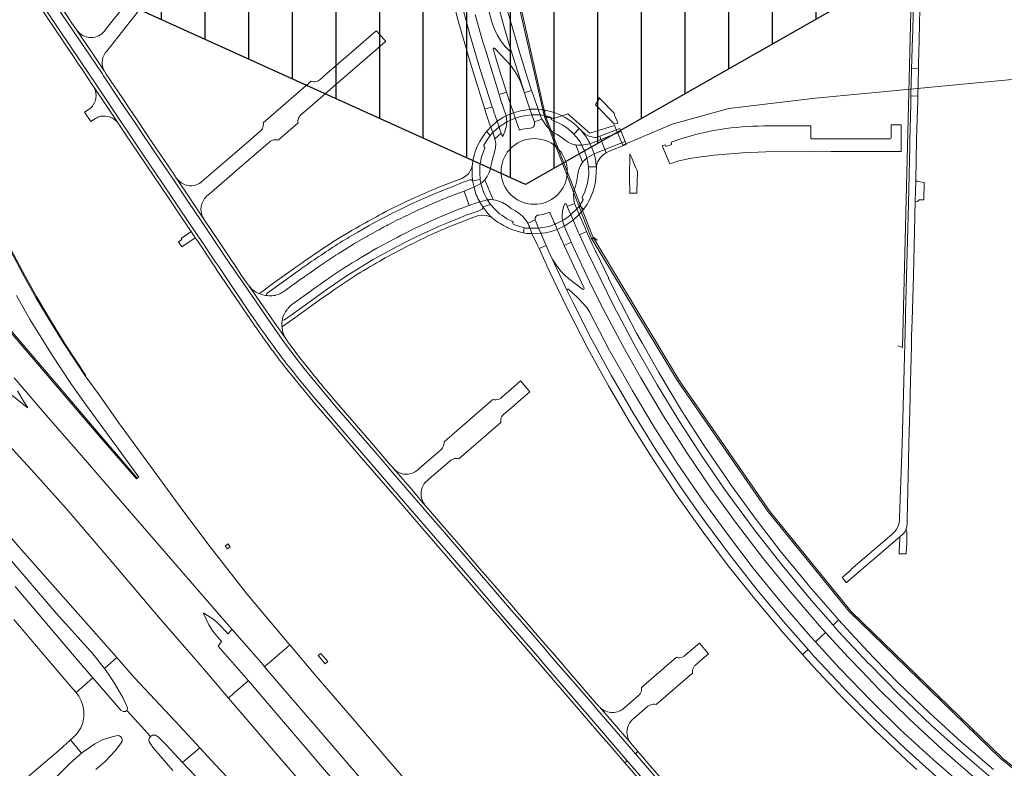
# Model space of a CAD drawing. Extents: x 148869 to 161638, y 453607 to 469810.
# Tile 753 of 1056: x 156332 to 156784, y 466857 to 467200. Entities that reach past the tile are written whole.
import ezdxf
from ezdxf.lldxf.tags import DXFTag

# ---------------------------------------------------------------- set-up
doc = ezdxf.new("R2010")
doc.units = 0
doc.layers.add('2022', color=10, linetype='CONTINUOUS')
doc.layers.add('2022 hatch', color=10, linetype='CONTINUOUS')
for name, color, linetype, lineweight in [('B-OI-RI-DRUKLEIDING-G-niet meenemen', 190, 'RI-PERS', 18), ('B-OI-RI-PERSLEIDING-G-niet meenemen', 190, 'RI-PERS', 18), ('B-RO-VH-VERHARDING_ASFALT-GV', 251, 'CONTINUOUS', 18), ('B-RO-VH-VERHARDING_GESLOTEN-GV', 251, 'CONTINUOUS', 18), ('B-RO-VH-VERHARDING_GRASBETONSTEEN-GV', 251, 'CONTINUOUS', 18), ('B-RO-VH-VERHARDING_STRAATBAKSTEEN-GV', 251, 'CONTINUOUS', 18)]:
    doc.layers.add(name, color=color, linetype=linetype, lineweight=lineweight)
tags = doc.linetypes.add('RI-PERS', pattern='A,7,-2,["P",Standard,S=1.8,R=0,X=-0.5,Y=-0.9],-2,7,-2,[102,NLCS.SHX,S=1,R=180,X=0,Y=0],-2', length=22).pattern_tags.tags
tags[6] = DXFTag(74, 10)

msp = doc.modelspace()

# ---------------------------------------------------------------- hatches: boundary and pattern name
at = {"layer": '2022 hatch'}
h = msp.add_hatch(dxfattribs=at)
h.set_pattern_fill('ANSI31', color=256, scale=19.992, angle=45)
h.set_pattern_definition([(90, (0, 0), (-19.992, 0), [])])
h.paths.add_polyline_path([(158379.84, 467996.89), (158366.84, 468022.67), (158189.84, 468166.16), (157828.17, 468458.42), (157739.22, 468518.82), (157641.11, 468619.81), (157530.39, 468683.16), (157482.59, 468721.96), (157387.79, 468799.09), (157358.04, 468834.15), (157275.29, 468902.27), (157210.79, 468954.43), (157194.02, 469053.71), (156902.95, 469077.05), (156826.8, 468954.1), (156792.27, 468881.17), (156787.74, 468869.52), (156766.12, 468853.14), (156708.66, 468812.18), (156684.68, 468714.31), (156691.12, 468637.35), (156646.96, 468557.82), (156546.37, 468484.25), (156540.57, 468402.6), (156240.02, 468051.1), (156133.15, 468060.94), (155534.46, 467899.58), (155877.43, 467514.28), (156068.55, 467349.02), (156564.13, 467124.76), (157053.01, 467402.65), (157255.96, 467459.7), (157295.2, 467601.79), (157494.95, 467833.47), (157733.53, 467653.62), (157958.73, 467372.41), (158076.05, 467263.89), (158097.91, 467222.3), (158172.49, 467148.19), (158328.77, 467127.74), (158565.83, 467340.97), (158654.01, 467555.95), (158521.87, 467664.49), (158523.64, 467683.01), (158588.43, 467828.66)])

# ---------------------------------------------------------------- linework, layer by layer
at = {"layer": '2022', "flags": 128}
msp.add_lwpolyline([(157494.95, 467833.47), (157295.2, 467601.79), (157255.96, 467459.7), (157053.01, 467402.65), (156564.13, 467124.76), (156068.55, 467349.02), (155877.43, 467514.28), (155534.46, 467899.58), (156133.15, 468060.94)], dxfattribs=at)
at = {"layer": 'B-OI-RI-DRUKLEIDING-G-niet meenemen'}
for q in [(156741.8, 467248.16), (156734.75, 467050.81)]:
    msp.add_line((156736.84, 467050.13), q, dxfattribs=at)
at = {"layer": 'B-OI-RI-PERSLEIDING-G-niet meenemen'}
for p, q in [((156548.6, 467261.2), (156572.9, 467155.7)), ((156549.6, 467261.2), (156573.3, 467156.01)), ((156903.8, 467184.01), (156697.01, 467164.2)), ((156697.01, 467164.2), (156657.3, 467159.5)), ((156577.1, 467154.9), (156572.9, 467155.7)), ((156572.9, 467155.7), (156594.32, 467100.26)), ((156577.1, 467154.9), (156573.3, 467156.01)), ((156573.3, 467156.01), (156594.98, 467100.73)), ((156583.6, 467157.1), (156577.1, 467154.9)), ((156593.7, 467148.3), (156583.6, 467157.1)), ((156657.3, 467159.5), (156631.4, 467152.4)), ((156605.01, 467151.7), (156593.7, 467148.3)), ((156608.8, 467142.8), (156605.01, 467151.7)), ((156631.4, 467152.4), (156608.8, 467142.8)), ((156597.01, 467099.3), (156594.32, 467100.26)), ((156594.32, 467100.26), (156633.8, 467034.9)), ((156594.98, 467100.73), (156597.01, 467099.3)), ((156594.98, 467100.73), (156634.8, 467034.9)), ((156633.8, 467034.9), (156675.3, 466974.8)), ((156634.8, 467034.9), (156676.3, 466974.8)), ((156675.3, 466974.8), (156712.4, 466929.3)), ((156676.3, 466974.8), (156713.4, 466929.3)), ((156712.4, 466929.3), (156781.7, 466862.1)), ((156713.4, 466929.3), (156782.7, 466862.1)), ((156867.9, 466791.7), (156781.7, 466862.1)), ((156782.7, 466862.1), (156868.9, 466791.7))]:
    msp.add_line(p, q, dxfattribs=at)
at = {"layer": 'B-RO-VH-VERHARDING_ASFALT-GV', "flags": 128}
for points in [[(156416.8, 467252.01), (156412.44, 467246.54), (156411.61, 467245.51), (156386.02, 467213.4), (156385.19, 467212.35), (156381.74, 467208.02), (156371.87, 467195.64)], [(156372.35, 467185.8), (156377.48, 467192.25), (156387.14, 467204.36), (156396.16, 467215.69), (156405.8, 467227.8), (156414.82, 467239.14), (156416.21, 467240.89), (156416.36, 467241.06)], [(156371.15, 467176.84), (156365.66, 467184.99), (156358.54, 467195.53), (156356.12, 467199.14), (156355.36, 467200.26), (156347.46, 467211.98), (156343.52, 467217.88), (156341.76, 467220.51), (156339.43, 467224.01)], [(156742.29, 467222.56), (156741.57, 467195.41), (156741.37, 467187.79), (156741.11, 467181.82), (156741.04, 467177.78), (156744.28, 467178.08), (156744.28, 467180.22), (156744.52, 467190.52), (156744.71, 467198.93), (156745.19, 467215.53)], [(156334.43, 467216.98), (156335.32, 467215.64), (156336.73, 467213.55), (156340.06, 467208.7), (156357.42, 467182.86), (156358.99, 467180.52), (156360.89, 467177.69), (156366.15, 467169.83), (156366.28, 467169.66), (156377.57, 467152.85), (156377.63, 467152.75)], [(156438.42, 467065.28), (156423.53, 467087.29), (156422.24, 467089.21), (156415.28, 467099.56), (156414.16, 467101.23), (156405.3, 467114.37), (156401.9, 467119.43), (156394.92, 467129.79), (156388.5, 467139.3), (156382.08, 467148.82), (156379.15, 467153.2), (156367.52, 467170.5), (156360.24, 467181.35), (156341.3, 467209.53), (156335.67, 467217.82)], [(156335.67, 467217.82), (156341.3, 467209.53), (156360.24, 467181.35), (156367.52, 467170.5), (156379.15, 467153.2), (156382.08, 467148.82), (156388.5, 467139.3), (156394.92, 467129.79), (156401.9, 467119.43), (156405.3, 467114.37), (156414.16, 467101.23), (156415.28, 467099.56), (156422.24, 467089.21), (156423.53, 467087.29), (156438.42, 467065.28)], [(156529.26, 467215.82), (156533.41, 467199.63), (156538.79, 467180.76), (156542.77, 467167.98), (156545.53, 467159.18), (156548.96, 467160.31), (156543.32, 467177.89), (156538.76, 467193.47), (156533.97, 467211.26)], [(156346.22, 467211.14), (156354.12, 467199.42), (156364.41, 467184.15), (156370.22, 467175.5), (156370.9, 467174.46), (156378.43, 467163.28), (156385.97, 467152.11), (156388.34, 467148.61), (156396.59, 467136.35), (156402.45, 467127.65), (156409.5, 467117.18), (156415.65, 467108.04), (156422.34, 467098.04), (156428.74, 467088.49), (156429.3, 467087.67), (156436.79, 467076.85), (156446.78, 467062.32), (156453.78, 467052.26), (156459.54, 467044.65), (156462.17, 467041.3), (156464.83, 467038), (156476.69, 467023.74), (156477.5, 467022.79), (156485.67, 467013.35), (156492.51, 467005.42), (156501.22, 466995.28), (156502.41, 466993.96), (156510, 466985.15), (156517.14, 466976.86), (156518.58, 466975.16), (156526.1, 466966.48), (156533.61, 466957.79), (156541.26, 466948.92), (156548.77, 466940.24), (156549.59, 466939.3), (156556.92, 466930.82), (156559.15, 466928.22), (156564.42, 466922.13), (156572.56, 466912.7), (156575.37, 466909.45), (156579.21, 466904.99), (156580.59, 466903.4), (156588.09, 466894.72), (156595.59, 466886.03), (156596.89, 466884.56), (156611.72, 466867.42), (156614.56, 466864.12), (156615.69, 466865.09), (156614.38, 466866.61), (156612.86, 466868.4)], [(156627.58, 466849.02), (156620.08, 466857.71), (156614.56, 466864.12), (156611.72, 466867.42), (156596.89, 466884.56), (156595.59, 466886.03), (156588.09, 466894.72), (156580.59, 466903.4), (156579.21, 466904.99), (156575.37, 466909.45), (156572.56, 466912.7), (156564.42, 466922.13), (156559.15, 466928.22), (156556.92, 466930.82), (156549.59, 466939.3), (156548.77, 466940.24), (156541.26, 466948.92), (156533.61, 466957.79), (156526.1, 466966.48), (156518.58, 466975.16), (156517.14, 466976.86), (156510, 466985.15), (156502.41, 466993.96), (156501.22, 466995.28), (156492.51, 467005.42), (156485.67, 467013.35), (156477.5, 467022.79), (156476.69, 467023.74), (156464.83, 467038), (156462.17, 467041.3), (156459.54, 467044.65), (156453.78, 467052.26), (156446.78, 467062.32), (156436.79, 467076.85), (156429.3, 467087.67), (156428.74, 467088.49), (156422.34, 467098.04), (156415.65, 467108.04), (156409.5, 467117.18), (156402.45, 467127.65), (156396.59, 467136.35), (156388.34, 467148.61), (156385.97, 467152.11), (156378.43, 467163.28), (156370.9, 467174.46), (156370.22, 467175.5), (156364.41, 467184.15), (156354.12, 467199.42), (156346.22, 467211.14)], [(156557.62, 467185.98), (156557.42, 467185.81), (156557.12, 467185.75), (156556.81, 467185.92), (156554.74, 467188.05), (156553.21, 467190.03), (156551.36, 467192.96), (156550.13, 467195.54), (156549.17, 467197.84), (156548.61, 467199.68), (156545.68, 467210.71)], [(156551.27, 467208.44), (156555.22, 467194.08), (156557.62, 467185.98), (156563.73, 467166.67), (156567.01, 467167.76), (156565.14, 467173.4), (156561.07, 467186.45), (156555.68, 467205.38)], [(156541.2, 467202.52), (156544.42, 467190.47), (156545.98, 467185.88), (156552.11, 467165.89), (156555.5, 467166.98), (156552.12, 467177.49), (156550.39, 467183.21), (156549.42, 467186.85), (156549.47, 467187.01), (156549.72, 467187.17), (156550, 467187.15), (156550.18, 467187.03), (156555.38, 467181.55), (156557.27, 467179.35), (156559.14, 467176.83), (156560.64, 467174.28), (156561.85, 467171.71), (156562.69, 467169.61), (156563.73, 467166.67), (156557.62, 467185.98)], [(156358.54, 467195.53), (156365.66, 467184.99), (156371.15, 467176.84)], [(156461.25, 467156.6), (156466.43, 467161.07), (156477.38, 467170.49), (156488.32, 467179.98), (156499.94, 467190.06), (156500.14, 467190.22), (156495.89, 467195.1), (156495.68, 467194.93), (156484.16, 467184.96), (156473.22, 467175.5), (156470.02, 467172.74)], [(156740.94, 467176.92), (156740.83, 467171.31), (156740.72, 467165.27), (156743.96, 467165.21), (156744.11, 467171.31), (156744.28, 467178.08), (156741.04, 467177.78), (156741.04, 467177.56)], [(156403.7, 467128.49), (156397.84, 467137.18), (156393.23, 467144.03), (156389.58, 467149.45), (156387.22, 467152.95), (156385.99, 467154.76), (156382.61, 467159.77), (156379.68, 467164.12), (156372.15, 467175.29), (156371.48, 467176.32)], [(156466.06, 467171.98), (156444.05, 467152.95)], [(156740.7, 467164.46), (156740.75, 467161.39), (156740.28, 467144.72), (156740.22, 467142.23), (156739.74, 467122.76), (156739.57, 467115.95), (156738.3, 467065.76), (156738.19, 467062.43), (156738.08, 467058.91), (156738.07, 467057.4), (156736.69, 467005.99), (156736.47, 466997.38), (156735.51, 466972.28)], [(156739.02, 466971.55), (156739.61, 466997.95), (156739.83, 467006.26), (156740.18, 467021.06), (156740.34, 467027.1), (156740.42, 467029.15), (156740.83, 467045.2), (156740.95, 467050.79), (156740.95, 467050.79), (156741.05, 467055.41), (156741.26, 467062.42), (156741.86, 467082.86), (156742.76, 467117.04), (156742.97, 467126.23), (156743.37, 467145.37), (156743.76, 467159.17), (156743.87, 467162.77), (156743.91, 467163.55), (156743.96, 467165.21), (156740.72, 467165.27), (156740.7, 467164.46)], [(156377.91, 467152.36), (156380.83, 467147.99), (156387.25, 467138.46), (156393.68, 467128.95), (156400.65, 467118.59), (156404.06, 467113.54), (156407.06, 467109.08), (156411.06, 467103.15), (156412.92, 467100.39), (156414.04, 467098.73), (156421, 467088.38), (156422.28, 467086.46)], [(156450.85, 467145.02), (156460, 467152.91)], [(156631.31, 467134.58), (156634, 467135.49), (156639.39, 467136.58), (156642.39, 467137.18), (156650.67, 467138.18), (156663.63, 467139.17), (156674.21, 467139.71), (156693.61, 467139.94), (156704.19, 467139.78), (156716.39, 467139.86), (156728.46, 467139.79), (156734.87, 467139.79), (156736.24, 467139.8), (156736.24, 467141.25), (156736.24, 467142.25), (156736.24, 467144.77), (156736.24, 467145.77), (156736.23, 467152.09), (156731.68, 467152.08), (156731.68, 467151.46), (156731.69, 467146.12)], [(156694.94, 467146.09), (156694.93, 467151.54), (156675.7, 467151.53)], [(156442.69, 467149.12), (156438.71, 467145.67), (156427.75, 467136.22), (156416, 467126.11)], [(156539.98, 467126.37), (156543.48, 467127.1), (156543.2, 467130.06), (156543.3, 467133.41), (156543.48, 467134.28), (156544.1, 467137.42), (156545.55, 467141.35), (156545.6, 467141.69), (156545.3, 467142.03), (156545.09, 467142.33), (156545.13, 467142.69), (156546.35, 467144.81), (156548.03, 467147.17), (156546.39, 467148.98), (156545.42, 467147.85), (156544.15, 467145.96), (156543.27, 467144.49), (156542.07, 467142.08), (156541.16, 467139.83), (156541.09, 467139.66), (156540.64, 467138.15), (156540.11, 467135.57), (156539.89, 467134.01)], [(156589.67, 467149.41), (156588.77, 467150.34), (156586.36, 467147.84), (156587.12, 467146.92), (156587.85, 467146.07), (156589.04, 467144.39), (156589.99, 467142.7), (156593.73, 467143.43)], [(156593.73, 467143.43), (156598.74, 467145.4), (156598.21, 467146.8), (156597.01, 467146.43), (156596.68, 467146.32), (156596.29, 467146.33), (156595.17, 467146.36), (156593.35, 467146.8), (156591.53, 467147.75), (156589.67, 467149.41)], [(156636.78, 467146.09), (156630.87, 467144.17), (156631.11, 467143.44)], [(156418.65, 467119.84), (156420.35, 467121.29), (156432.08, 467131.45), (156443.08, 467140.9), (156447.03, 467144.33)], [(156589.99, 467142.7), (156588.52, 467142.74), (156587.25, 467142.86), (156590.32, 467134.9), (156591.28, 467135.96), (156592.33, 467136.89)], [(156593.73, 467143.43), (156589.99, 467142.7)], [(156595.57, 467138.79), (156600.48, 467140.74), (156598.74, 467145.4), (156593.73, 467143.43)], [(156628.28, 467142.54), (156628.16, 467142.93), (156626.86, 467142.47), (156630.35, 467134.25), (156631.31, 467134.58)], [(156630.83, 467142.92), (156628.84, 467142.25)], [(156731.29, 467145.72), (156731.16, 467145.72), (156719.33, 467145.71), (156707.33, 467145.7), (156695.34, 467145.69)], [(156595.57, 467138.79), (156592.33, 467136.89), (156592.89, 467133.97), (156593.07, 467132.77), (156596.65, 467132.8)], [(156592.33, 467136.89), (156595.57, 467138.79)], [(156596.65, 467132.8), (156596.9, 467134.03), (156597.38, 467135.32), (156598.54, 467137.12), (156599.99, 467138.44), (156601.07, 467139.18), (156600.48, 467140.74), (156595.57, 467138.79)], [(156539.89, 467134.01), (156539.45, 467132.09), (156538.06, 467129.69), (156536.27, 467128.26), (156534.98, 467127.53), (156529.64, 467125.45), (156524.52, 467123.45)], [(156436.54, 467079.64), (156434.16, 467083.13), (156430.54, 467088.52), (156429.98, 467089.34), (156423.58, 467098.88), (156417.19, 467108.39), (156410.74, 467118.02), (156404.18, 467127.77)], [(156404.18, 467127.77), (156410.74, 467118.02), (156417.19, 467108.39), (156416.94, 467108.81)], [(156528.47, 467122.88), (156530.54, 467123.69), (156535.69, 467125.74), (156537.04, 467126.27), (156538.74, 467126.93), (156539.29, 467126.94), (156539.81, 467126.63), (156539.98, 467126.37)], [(156540.61, 467123.5), (156537.89, 467122.46), (156537.2, 467122.18), (156536.03, 467121.74), (156538.46, 467115.13), (156539.57, 467115.52), (156540.44, 467115.85), (156542.84, 467116.7), (156543.2, 467116.79)], [(156543.71, 467125.18), (156540.61, 467123.5)], [(156547.19, 467117.01), (156547.14, 467117.47), (156547.34, 467117.76), (156547.6, 467117.85), (156548.18, 467117.8), (156549.36, 467117.72), (156545.54, 467126.89), (156544.7, 467126.02), (156543.71, 467125.18)], [(156527.44, 467110.9), (156532.43, 467112.92), (156534.54, 467113.71), (156538.46, 467115.13), (156536.03, 467121.74), (156531.88, 467120.17), (156529.8, 467119.35), (156525.58, 467117.65)], [(156544.62, 467114.59), (156544.64, 467113.97), (156544.28, 467113.44), (156543.49, 467113.01), (156542.56, 467112.58), (156539.83, 467111.56), (156537.31, 467110.78), (156535.87, 467110.17), (156533.77, 467109.38), (156528.18, 467107.1)], [(156543.2, 467116.79), (156546.8, 467117.66)], [(156546.8, 467117.66), (156543.2, 467116.79), (156543.33, 467116.57), (156543.93, 467115.72), (156544.48, 467114.85), (156544.62, 467114.59), (156548.23, 467115.62), (156547.46, 467116.68), (156547.19, 467117.01)], [(156552.83, 467106.73), (156554.18, 467105.94), (156555.62, 467105.15), (156556.07, 467104.91), (156557.99, 467104.1), (156558.92, 467103.79), (156561.88, 467102.92), (156563.31, 467102.58), (156563.52, 467104.93), (156560.63, 467105.85), (156558.76, 467106.45), (156558.5, 467106.76), (156558.46, 467107.08), (156558.48, 467107.46), (156558.22, 467107.75), (156555.68, 467109.07), (156553.32, 467110.67), (156552.3, 467111.36), (156549.92, 467113.58), (156548.23, 467115.62), (156544.62, 467114.59)], [(156529, 467105.29), (156534.23, 467107.42), (156539.26, 467109.3), (156542.18, 467110.33), (156544.17, 467110.71), (156546.34, 467110.61), (156548.54, 467109.75)], [(156548.54, 467109.75), (156550.05, 467108.58), (156551.69, 467107.39), (156552.83, 467106.73)], [(156496.4, 467103.66), (156491.82, 467101.12), (156491.62, 467101.01), (156489.87, 467100), (156485.93, 467097.7), (156479.55, 467093.79), (156478.42, 467093.06), (156477.27, 467092.32), (156475.01, 467090.82), (156470.5, 467087.82), (156465.05, 467084.02)], [(156596.03, 467094.65), (156595.73, 467095.31), (156594.76, 467097.36), (156592.13, 467103.17), (156588.92, 467101.77), (156592.41, 467094.13), (156595.57, 467087.44), (156604.67, 467069.01), (156614.56, 467050.46), (156614.71, 467050.18), (156624.48, 467033.03), (156634.66, 467016.3), (156645.42, 466999.74), (156655.1, 466985.78), (156657.37, 466982.51), (156669.41, 466966.19), (156681.7, 466950.46), (156694.99, 466934.46), (156705.08, 466922.98), (156707.6, 466925.4), (156707.07, 466925.98), (156694.33, 466940.66), (156691.12, 466944.58), (156686.09, 466950.7), (156681.35, 466956.48), (156669.46, 466971.94), (156657.97, 466987.74), (156657.41, 466988.51), (156645.84, 467005.44), (156635.64, 467021.33), (156625.27, 467038.59), (156617.8, 467051.88), (156615.24, 467056.43), (156605.72, 467074.63), (156602.3, 467081.52)], [(156602.17, 467081.98), (156596.66, 467093.42)], [(156460.82, 467088.15), (156459, 467086.85), (156447.21, 467078.43), (156444.45, 467076.4), (156442.43, 467074.92), (156442.38, 467074.89), (156442.34, 467074.87), (156442.31, 467074.86), (156442.27, 467074.85), (156442.23, 467074.84), (156442.17, 467074.83), (156442.14, 467074.83), (156442.09, 467074.83), (156442.05, 467074.84), (156441.98, 467074.85)], [(156422.46, 467086.17), (156422.55, 467086.03), (156433.67, 467069.64), (156434.05, 467069.08), (156434.25, 467068.78), (156437.18, 467064.44)], [(156445.9, 467075.03), (156446.4, 467075.38), (156446.74, 467075.66), (156449.52, 467077.65), (156459.86, 467085.04)], [(156454.81, 467053.41), (156448.01, 467063.17), (156437.28, 467078.58)], [(156437.28, 467078.58), (156448.01, 467063.17), (156454.81, 467053.41)], [(156441.98, 467074.85), (156441.93, 467074.87)], [(156451.61, 467074.71), (156451.52, 467074.67)], [(156452.85, 467059.68), (156454.87, 467061.12), (156459.58, 467064.48), (156469.73, 467071.76), (156474.84, 467075.36)], [(156469.92, 467074.36), (156457.87, 467065.74), (156453.72, 467062.79)], [(156457.6, 467070.1), (156464.91, 467075.37), (156466.73, 467076.66)], [(156444.98, 467053.29), (156445.98, 467051.91)], [(156466, 467038.95), (156463.34, 467042.23), (156460.73, 467045.57), (156456.35, 467051.34), (156455.01, 467053.12)], [(156456.7, 467037.9), (156456.74, 467037.93), (156457.19, 467037.35), (156457.38, 467037.1)], [(156554.09, 467019.41), (156557.86, 467022.67), (156561.87, 467026.16), (156566.22, 467029.87), (156561.97, 467034.8), (156557.52, 467030.9), (156553.54, 467027.47), (156553.37, 467027.33)], [(156468.36, 467023.78), (156475.49, 467015.43), (156487.92, 467001), (156505.21, 466981.01), (156517.2, 466967.14), (156517.15, 466967.1), (156539.52, 466941.32), (156542.25, 466938.15), (156552.86, 466925.85), (156557.16, 466920.86), (156568.64, 466907.58), (156570.59, 466905.32), (156598.77, 466872.62), (156602.36, 466868.42), (156609.67, 466859.95), (156610.81, 466860.92), (156603.5, 466869.39), (156599.9, 466873.59), (156571.73, 466906.3), (156569.78, 466908.56), (156553.99, 466926.83), (156540.66, 466942.3), (156506.35, 466981.99), (156489.06, 467001.98), (156476.63, 467016.41), (156469.49, 467024.76)], [(156469.49, 467024.76), (156476.63, 467016.41), (156489.06, 467001.98), (156506.35, 466981.99), (156540.66, 466942.3), (156553.99, 466926.83), (156569.78, 466908.56), (156571.73, 466906.3), (156599.9, 466873.59), (156603.5, 466869.39), (156610.81, 466860.92), (156622.99, 466846.83), (156626.71, 466842.39), (156636.98, 466830.54), (156660.69, 466803.18), (156701.87, 466755.63), (156709.1, 466747.05), (156717.06, 466737.5)], [(156503.52, 466994.96), (156502.35, 466996.27), (156493.64, 467006.4), (156486.81, 467014.33), (156478.64, 467023.77), (156477.83, 467024.72)], [(156549.29, 467026.29), (156526.91, 467006.92)], [(156533.6, 466999.19), (156552.88, 467015.84)], [(156525.32, 467003.14), (156525.15, 467002.98), (156515.71, 466994.81), (156514.78, 466994.02)], [(156519.09, 466989.14), (156520.03, 466989.95), (156529.49, 466998.12), (156529.67, 466998.26)], [(156554.62, 466935.77), (156550.72, 466940.29), (156549.91, 466941.22), (156542.4, 466949.9), (156534.74, 466958.77), (156527.23, 466967.46), (156519.72, 466976.14), (156518.28, 466977.83), (156511.13, 466986.13), (156503.78, 466994.66)], [(156503.78, 466994.66), (156511.13, 466986.13), (156518.28, 466977.83)], [(156731.95, 466964.48), (156713.27, 466948.42), (156713.32, 466948.28), (156709.18, 466944.76), (156711.13, 466942.44), (156711.25, 466942.58), (156711.43, 466942.71), (156735.67, 466963.5), (156737.25, 466964.82)], [(156329.76, 466925.61), (156355.83, 466895.11), (156358.34, 466892.18), (156366.03, 466898.86), (156359.43, 466906.46), (156356.61, 466909.71), (156330.38, 466940.71)], [(156597.63, 466886.01), (156596.72, 466887.02), (156589.22, 466895.7), (156581.73, 466904.38), (156580.35, 466905.98), (156576.51, 466910.43), (156573.69, 466913.68), (156567.71, 466920.61), (156565.56, 466923.11), (156564.36, 466924.5), (156560.29, 466929.2), (156558.05, 466931.8), (156554.62, 466935.77)], [(156778.51, 466856.82), (156763.72, 466869.52), (156749.35, 466882.67), (156734.6, 466896.93), (156724.03, 466907.76), (156721, 466910.87), (156707.6, 466925.4), (156705.08, 466922.98), (156707.47, 466920.25), (156721.49, 466905.33), (156721.73, 466905.08), (156735.52, 466891.13), (156750.23, 466877.11), (156764.57, 466864.16), (156779.56, 466851.44)], [(156770.52, 466852.64), (156755.13, 466866.05), (156740.12, 466879.95), (156726.2, 466893.57), (156718.04, 466902.02), (156711.98, 466908.3), (156701.64, 466919.64), (156697.08, 466915.28), (156707.85, 466903.44), (156713.47, 466897.64), (156722.08, 466888.73), (156736.01, 466875.13), (156751.05, 466861.26), (156766.49, 466847.82)], [(156642.1, 466904.73), (156643.8, 466906.22), (156644.92, 466907.2), (156647.95, 466909.83), (156643.84, 466914.73), (156640.04, 466911.52), (156639.34, 466910.95), (156639.34, 466910.94), (156636.87, 466908.86)], [(156753.63, 466852.48), (156738.48, 466866.17), (156723.74, 466880.29), (156710.19, 466893.99), (156709.94, 466894.25), (156696.32, 466908.85), (156693.62, 466911.91), (156691.11, 466909.51), (156696.09, 466903.91), (156707.45, 466891.86), (156709.7, 466889.47), (156724.39, 466874.75), (156738.78, 466861.14), (156743.45, 466856.91)], [(156633.36, 466908.26), (156617.37, 466894.38)], [(156402.69, 466856.4), (156394, 466866.56), (156392.69, 466868.22), (156391.8, 466869.54), (156391.63, 466870.32), (156391.85, 466871.28), (156392.41, 466872.05), (156386.73, 466878.25), (156381.58, 466883.89), (156380.98, 466883.47), (156379.85, 466883.43), (156378.87, 466884.09), (156366.03, 466898.86), (156358.34, 466892.18), (156359.62, 466890.5), (156360.68, 466888.37), (156361.38, 466886.24), (156361.83, 466883.68), (156361.88, 466880.98), (156361.36, 466878.27), (156360.43, 466875.93), (156358.68, 466873.28), (156357.06, 466871.56), (156355.78, 466870.42), (156360.86, 466864.43), (156361.01, 466864.57), (156366.85, 466868.6), (156370.38, 466870.51), (156374.84, 466871.91), (156377.25, 466872.4), (156378.17, 466872.26), (156378.89, 466871.89), (156379.32, 466871.25), (156379.43, 466870.62), (156379.44, 466869.82), (156379.05, 466869.08), (156376.4, 466865.61), (156371.66, 466860.61), (156367.38, 466856.86)], [(156624.04, 466886.61), (156640.66, 466900.99)], [(156615.98, 466890.76), (156613.53, 466888.64), (156608.8, 466884.59)], [(156612.54, 466868.77), (156598.02, 466885.56)], [(156598.02, 466885.56), (156612.54, 466868.77)], [(156613.11, 466879.62), (156617.81, 466883.74), (156620.26, 466885.84)], [(156347.96, 466852.19), (156355.83, 466860.01), (156360.86, 466864.43), (156355.78, 466870.42), (156350.37, 466865.63), (156326.79, 466845.5)], [(156628.72, 466850), (156621.22, 466858.7), (156617.79, 466862.65), (156615.69, 466865.09), (156614.56, 466864.12), (156620.08, 466857.71), (156627.58, 466849.02)]]:
    msp.add_lwpolyline(points, dxfattribs=at)
at = {"layer": 'B-RO-VH-VERHARDING_ASFALT-GV'}
for points in [[(156358.99, 467194.95, -0.022277), (156358.54, 467195.53)], [(156366.13, 467192.09, -0.255175), (156358.99, 467194.95)], [(156371.87, 467195.64, -0.220317), (156366.13, 467192.09)], [(156371.15, 467176.84, -0.265272), (156371.51, 467184.7)], [(156371.51, 467184.7, -0.043476), (156372.35, 467185.8)], [(156371.48, 467176.32, -0.018843), (156371.15, 467176.84)], [(156741.04, 467177.56, -0.026303), (156740.94, 467176.92)], [(156468.47, 467171.93, -0.144876), (156466.06, 467171.98)], [(156470.02, 467172.74, -0.105575), (156468.47, 467171.93)], [(156460, 467152.91, -0.13864), (156460.17, 467155.12)], [(156460.17, 467155.12, -0.069159), (156460.77, 467156.11)], [(156460.77, 467156.11, -0.040171), (156461.25, 467156.6)], [(156377.63, 467152.75, -0.028432), (156377.91, 467152.36)], [(156444.05, 467152.95, -0.160457), (156443.7, 467150.42)], [(156675.7, 467151.53, 0.078111), (156636.78, 467146.09)], [(156443.7, 467150.42, -0.101311), (156442.69, 467149.12)], [(156589.67, 467149.41, -0.055282), (156592.55, 467145.53)], [(156592.55, 467145.53, 0.055282), (156589.67, 467149.41)], [(156695.34, 467145.69, -0.415004), (156694.94, 467146.09)], [(156731.69, 467146.12, -0.412498), (156731.29, 467145.72)], [(156447.03, 467144.33, -0.099342), (156448.43, 467145.07)], [(156448.43, 467145.07, -0.097799), (156449.97, 467145.21)], [(156449.97, 467145.21, -0.052444), (156450.85, 467145.02)], [(156568.17, 467115.7, -0.85088), (156563.19, 467144.93)], [(156563.19, 467144.93, -0.084625), (156568.17, 467145.73)], [(156568.17, 467145.73, -0.836237), (156573.65, 467116.68)], [(156592.33, 467136.89, 0.048899), (156589.99, 467142.7)], [(156589.99, 467142.7, -0.048899), (156592.33, 467136.89)], [(156592.55, 467145.53, -0.021594), (156593.73, 467143.43)], [(156593.73, 467143.43, 0.021594), (156592.55, 467145.53)], [(156593.73, 467143.43, -0.044945), (156595.57, 467138.79)], [(156595.57, 467138.79, 0.044945), (156593.73, 467143.43)], [(156628.84, 467142.25, -0.381735), (156628.28, 467142.54)], [(156631.11, 467143.44, -0.41109), (156630.83, 467142.92)], [(156595.57, 467138.79, -0.023567), (156596.2, 467136.25)], [(156596.2, 467136.25, 0.023567), (156595.57, 467138.79)], [(156539.89, 467134.01, 0.062043), (156539.98, 467126.37)], [(156539.98, 467126.37, -0.062043), (156539.89, 467134.01)], [(156596.2, 467136.25, -0.031345), (156596.65, 467132.8)], [(156596.65, 467132.8, 0.031345), (156596.2, 467136.25)], [(156404.18, 467127.77, -0.021631), (156403.7, 467128.49)], [(156405.61, 467126.23, -0.054014), (156404.18, 467127.77)], [(156413.4, 467124.64, -0.287829), (156405.61, 467126.23)], [(156416, 467126.11, -0.092979), (156413.4, 467124.64)], [(156543.2, 467116.79, -0.074435), (156540.61, 467123.5)], [(156540.61, 467123.5, 0.074435), (156543.2, 467116.79)], [(156546.8, 467117.66, -0.068482), (156543.71, 467125.18)], [(156543.71, 467125.18, 0.068482), (156546.8, 467117.66)], [(156417.2, 467118.28, -0.05929), (156418.65, 467119.84)], [(156484.7, 467101.4, -0.042242), (156528.47, 467122.88)], [(156524.52, 467123.45, 0.007977), (156513.26, 467118.62)], [(156415.48, 467113.34, -0.149179), (156417.2, 467118.28)], [(156513.26, 467118.62, 0.015211), (156498.45, 467111.36)], [(156525.58, 467117.65, 0.009998), (156515.76, 467113.38)], [(156544.62, 467114.59, 0.043239), (156548.54, 467109.75)], [(156548.54, 467109.75, -0.043239), (156544.62, 467114.59)], [(156547.19, 467117.01, -0.00587), (156546.8, 467117.66)], [(156546.8, 467117.66, 0.00587), (156547.19, 467117.01)], [(156573.65, 467116.68, -0.093385), (156568.17, 467115.7)], [(156416.36, 467109.79, -0.112173), (156415.48, 467113.34)], [(156498.45, 467111.36, 0.006001), (156488.37, 467105.85)], [(156515.76, 467113.38, 0.011967), (156501.89, 467106.61)], [(156518.31, 467106.9, -0.005927), (156527.44, 467110.9)], [(156416.94, 467108.81, -0.035326), (156416.36, 467109.79)], [(156528.18, 467107.1, 0.057735), (156469.92, 467074.36)], [(156488.37, 467105.85, 0.010235), (156474.26, 467097.32)], [(156501.89, 467106.61, 0.00667), (156496.4, 467103.66)], [(156505.33, 467100.51, -0.008473), (156518.31, 467106.9)], [(156467.32, 467090.29, -0.016924), (156484.7, 467101.4)], [(156507.52, 467095.16, -0.01365), (156521.44, 467101.98)], [(156521.44, 467101.98, -0.011337), (156529, 467105.29)], [(156474.26, 467097.32, 0.011147), (156460.82, 467088.15)], [(156496.11, 467095.55, -0.007692), (156505.33, 467100.51)], [(156481.16, 467086.52, -0.013221), (156496.11, 467095.55)], [(156497.43, 467089.68, -0.011227), (156507.52, 467095.16)], [(156596.66, 467093.42, -0.0254), (156596.03, 467094.65)], [(156459.86, 467085.04, -0.004343), (156467.32, 467090.29)], [(156485.86, 467082.74, -0.013335), (156497.43, 467089.68)], [(156422.28, 467086.46, -0.03246), (156422.46, 467086.17)], [(156465.05, 467084.02, 0.001368), (156462.88, 467082.52)], [(156466.73, 467076.66, -0.0114), (156481.16, 467086.52)], [(156437.28, 467078.58, -0.025903), (156436.54, 467079.64)], [(156438.02, 467077.71, -0.022288), (156437.28, 467078.58)], [(156462.88, 467082.52, 0.006442), (156453.76, 467075.95)], [(156474.84, 467075.36, -0.010161), (156485.86, 467082.74)], [(156602.3, 467081.52, -0.131084), (156602.17, 467081.98)], [(156441.93, 467074.87, -0.096572), (156438.02, 467077.71)], [(156445.94, 467073.86, -0.075393), (156441.98, 467074.85)], [(156441.98, 467074.85, 0.075393), (156445.94, 467073.86)], [(156445.52, 467074.43, -0.180648), (156445.9, 467075.03)], [(156445.94, 467073.86, -0.388222), (156445.52, 467074.43)], [(156451.52, 467074.67, -0.14232), (156445.94, 467073.86)], [(156453.76, 467075.95, -0.045625), (156451.61, 467074.71)], [(156455.87, 467068.57, -0.045116), (156457.6, 467070.1)], [(156442.5, 467059.33, -0.003884), (156438.42, 467065.28)], [(156438.42, 467065.28, 0.003884), (156442.5, 467059.33)], [(156452.88, 467063.28, -0.094184), (156454.99, 467067.49)], [(156454.99, 467067.49, -0.004591), (156455.87, 467068.57)], [(156437.18, 467064.44, 0.003758), (156441.27, 467058.47)], [(156452.88, 467063.28, 0.096906), (156452.66, 467059.29)], [(156452.66, 467059.29, -0.096906), (156452.88, 467063.28)], [(156453.01, 467062.83, -0.261284), (156452.88, 467063.28)], [(156453.72, 467062.79, -0.392847), (156453.01, 467062.83)], [(156441.27, 467058.47, 0.002135), (156444.98, 467053.29)], [(156449.77, 467049.24, -0.004151), (156442.5, 467059.33)], [(156442.5, 467059.33, 0.004151), (156449.77, 467049.24)], [(156452.66, 467059.29, -0.201421), (156452.85, 467059.68)], [(156453.99, 467054.84, -0.108897), (156452.66, 467059.29)], [(156445.98, 467051.91, 0.00164), (156448.56, 467048.36)], [(156454.81, 467053.41, -0.033356), (156453.99, 467054.84)], [(156455.01, 467053.12, -0.010203), (156454.81, 467053.41)], [(156448.56, 467048.36, 0.012797), (156456.7, 467037.9)], [(156457.86, 467038.85, -0.012816), (156449.77, 467049.24)], [(156449.77, 467049.24, 0.012816), (156457.86, 467038.85)], [(156469.49, 467024.76, -0.011114), (156457.86, 467038.85)], [(156457.86, 467038.85, 0.011114), (156469.49, 467024.76)], [(156471.22, 467032.55, -0.006112), (156466, 467038.95)], [(156457.38, 467037.1, 0.011153), (156468.36, 467023.78)], [(156477.83, 467024.72, -0.003596), (156471.22, 467032.55)], [(156552.02, 467026.48, -0.180724), (156549.29, 467026.29)], [(156553.37, 467027.33, -0.104002), (156552.02, 467026.48)], [(156552.88, 467015.84, -0.178232), (156553.4, 467018.59)], [(156553.4, 467018.59, -0.054215), (156554.09, 467019.41)], [(156526.91, 467006.92, -0.138576), (156526.39, 467004.47)], [(156526.39, 467004.47, -0.09403), (156525.32, 467003.14)], [(156529.67, 466998.26, -0.092119), (156531.05, 466999.06)], [(156531.05, 466999.06, -0.148184), (156533.6, 466999.19)], [(156503.78, 466994.66, -0.014314), (156503.52, 466994.96)], [(156504.7, 466993.8, -0.039147), (156503.78, 466994.66)], [(156512.36, 466992.61, -0.265617), (156504.7, 466993.8)], [(156514.78, 466994.02, -0.092778), (156512.36, 466992.61)], [(156517.3, 466986.9, -0.094173), (156519.09, 466989.14)], [(156517.52, 466978.93, -0.272941), (156517.3, 466986.9)], [(156518.28, 466977.83, -0.031135), (156517.52, 466978.93)], [(156735.51, 466972.28, -0.25262), (156731.95, 466964.48)], [(156738.56, 466967.07, 0.101192), (156739.02, 466971.55)], [(156737.25, 466964.82, 0.158042), (156738.56, 466967.07)], [(156636.2, 466908.42, -0.200646), (156633.36, 466908.26)], [(156636.87, 466908.86, -0.03984), (156636.2, 466908.42)], [(156640.66, 466900.99, -0.176618), (156641.27, 466903.79)], [(156641.27, 466903.79, -0.074849), (156642.1, 466904.73)], [(156617.37, 466894.38, -0.16532), (156616.86, 466891.81)], [(156616.86, 466891.81, -0.085434), (156615.98, 466890.76)], [(156598.02, 466885.56, -0.020294), (156597.63, 466886.01)], [(156598.97, 466884.68, -0.039953), (156598.02, 466885.56)], [(156600.95, 466883.55, -0.071084), (156598.97, 466884.68)], [(156608.8, 466884.59, -0.074802), (156607.08, 466883.57)], [(156620.26, 466885.84, -0.090969), (156621.56, 466886.56)], [(156621.56, 466886.56, -0.154718), (156624.04, 466886.61)], [(156607.08, 466883.57, -0.180913), (156600.95, 466883.55)], [(156610.67, 466874, -0.144903), (156611.84, 466878.1)], [(156611.84, 466878.1, -0.066284), (156613.11, 466879.62)], [(156611.58, 466870.24, -0.118286), (156610.67, 466874)], [(156612.54, 466868.77, -0.053106), (156611.58, 466870.24)], [(156612.86, 466868.4, -0.014757), (156612.54, 466868.77)]]:
    msp.add_lwpolyline(points, format="xyb", dxfattribs=at)
at = {"layer": 'B-RO-VH-VERHARDING_ASFALT-GV', "flags": 128}
for points in [[(156555.37, 467156.12), (156558.71, 467157.54), (156557.33, 467161.58), (156556.55, 467163.86), (156555.92, 467165.66), (156555.5, 467166.98), (156552.11, 467165.89), (156552.49, 467164.67), (156553.1, 467162.78), (156554.02, 467160.13)], [(156566.19, 467159.16), (156569.93, 467159.28), (156568.41, 467163.51), (156567.69, 467165.78), (156567.01, 467167.76), (156563.73, 467166.67), (156564.35, 467164.69), (156564.8, 467163.3)], [(156551.23, 467153.69), (156549.75, 467157.98), (156549.34, 467159.17), (156548.96, 467160.31), (156545.53, 467159.18), (156545.89, 467158.02), (156547.17, 467153.96), (156548.14, 467151.37), (156548.25, 467151.07)], [(156561.47, 467149.57), (156559.53, 467155.09), (156555.57, 467153.4), (156555.26, 467151.03), (156554.73, 467148.95), (156554.13, 467147.53), (156553.66, 467146.66), (156553.05, 467148.28), (156550.17, 467145.68), (156550.53, 467143.56), (156550.46, 467141.59), (156550, 467139.49), (156549.26, 467136.98), (156548.76, 467134.98), (156548.36, 467133.17), (156547.97, 467131.45), (156547.44, 467129.86), (156546.66, 467128.34), (156546.2, 467127.74), (156545.54, 467126.89), (156549.36, 467117.72), (156550.46, 467117.53), (156551.5, 467117.34), (156553.71, 467116.48), (156555.42, 467115.39), (156557.61, 467113.81), (156559.55, 467112.64), (156561.32, 467111.54), (156562.79, 467110.3), (156564.46, 467108.24), (156565.23, 467107.09), (156568.61, 467108.54), (156568.63, 467109.46), (156569.02, 467110.19), (156569.72, 467110.64), (156570.11, 467110.75), (156572.09, 467111.07), (156573.99, 467111.57), (156574.9, 467111.88), (156575.2, 467111.88), (156575.52, 467111.61), (156577.53, 467107), (156577.72, 467106.54), (156581.21, 467108.27), (156581.08, 467108.74), (156581.03, 467108.95), (156581, 467111.01), (156581.27, 467113.24), (156581.76, 467114.93), (156581.99, 467115.62), (156582.32, 467115.87), (156582.69, 467115.88), (156582.92, 467115.68), (156583.32, 467114.69), (156586.66, 467116.07), (156586.29, 467117.72), (156586.21, 467119.97), (156586.52, 467122.35), (156587.02, 467124.03), (156587.57, 467125.86), (156587.9, 467127.57), (156588.2, 467129.45), (156588.53, 467131.14), (156589.26, 467133.17), (156590.32, 467134.9), (156587.25, 467142.86), (156586.66, 467142.94), (156585.24, 467143.31), (156583.81, 467144.06), (156582.37, 467144.97), (156580.99, 467146.04), (156579.88, 467146.89), (156578.67, 467147.61), (156577.52, 467148.27), (156576.55, 467148.91), (156575.17, 467150.03), (156573.79, 467151.51), (156572.4, 467153.52), (156571.74, 467154.67), (156568.25, 467153.38), (156568.35, 467152.43), (156568.12, 467151.68), (156567.64, 467151.05), (156566.99, 467150.72), (156566.55, 467150.61), (156564.59, 467150.35), (156563, 467150.01)], [(156555.57, 467153.4), (156555.37, 467156.12), (156554.18, 467155.58), (156552.49, 467154.58), (156551.23, 467153.69), (156552.08, 467151.1), (156553.82, 467152.25)], [(156555.37, 467156.12), (156555.57, 467153.4), (156559.53, 467155.09), (156558.71, 467157.54)], [(156566.19, 467159.16), (156564.74, 467159), (156561.84, 467158.51), (156558.71, 467157.54), (156559.53, 467155.09), (156561.85, 467155.85), (156564.53, 467156.37), (156567.03, 467156.69)], [(156569.93, 467159.28), (156566.19, 467159.16), (156567.03, 467156.69), (156570.87, 467156.66)], [(156570.87, 467156.66), (156567.03, 467156.69), (156567.85, 467154.49), (156568.25, 467153.38), (156571.74, 467154.67), (156571.22, 467155.78)], [(156569.93, 467159.28), (156570.87, 467156.66), (156571.64, 467156.49), (156572.85, 467156.34), (156573.11, 467158.74), (156571.92, 467159), (156571.75, 467159.03)], [(156582.33, 467155.43), (156580.32, 467156.52), (156577.27, 467157.71), (156575.65, 467158.11), (156573.11, 467158.74), (156572.85, 467156.34), (156574.17, 467156.06), (156575.7, 467155.62), (156575.98, 467155.36), (156575.98, 467154.92), (156576.01, 467154.58), (156576.27, 467154.34), (156581.01, 467152.12), (156582.93, 467150.86), (156585.03, 467149.18), (156586.36, 467147.84), (156588.77, 467150.34), (156587.49, 467151.62), (156585.38, 467153.38)], [(156549.23, 467148.58), (156548.25, 467151.07), (156548.01, 467150.86), (156547.18, 467149.94), (156546.39, 467148.98), (156548.03, 467147.17), (156548.76, 467148.03)], [(156549.23, 467148.58), (156552.08, 467151.1), (156551.23, 467153.69), (156548.25, 467151.07)], [(156552.08, 467151.1), (156549.23, 467148.58), (156549.35, 467148.31), (156549.74, 467147.12), (156550.17, 467145.68), (156553.05, 467148.28), (156552.66, 467149.47)], [(156607.99, 467149.03), (156607.44, 467150.42), (156598.21, 467146.8), (156598.74, 467145.4)], [(156609.78, 467144.45), (156607.99, 467149.03), (156598.74, 467145.4), (156600.48, 467140.74)], [(156610.33, 467143.05), (156609.78, 467144.45), (156600.48, 467140.74), (156601.07, 467139.18), (156602.55, 467139.95)], [(156592.39, 467115.57), (156593.23, 467117.13), (156594.13, 467119.07), (156595.2, 467121.74), (156595.34, 467122.27), (156595.81, 467123.69), (156596.3, 467126.12), (156596.62, 467130.16), (156596.65, 467132.8), (156593.07, 467132.77), (156593.13, 467129.43), (156592.53, 467125.3), (156591.34, 467121.31), (156590.14, 467118.78), (156590.11, 467118.46), (156590.35, 467118.11), (156590.58, 467117.82), (156590.52, 467117.42), (156590.06, 467116.63), (156588.9, 467115.03), (156590.9, 467113.48), (156591.7, 467114.63)], [(156540.61, 467123.5), (156543.71, 467125.18), (156543.69, 467125.54), (156543.65, 467125.92), (156543.48, 467127.1), (156539.98, 467126.37), (156540.21, 467125.28)], [(156584.89, 467110.94), (156587.64, 467113.56), (156587.07, 467114.94), (156586.66, 467116.07), (156583.32, 467114.69), (156583.8, 467113.58), (156584.54, 467111.77), (156584.77, 467111.21)], [(156587.64, 467113.56), (156588.78, 467111), (156590.07, 467112.48), (156590.9, 467113.48), (156588.9, 467115.03), (156588.12, 467114.11)], [(156581.92, 467105.72), (156582.69, 467106.2), (156584.23, 467107.15), (156586.01, 467108.39), (156584.89, 467110.94), (156584.78, 467110.84), (156584.56, 467110.6), (156582.95, 467109.37), (156581.79, 467108.56), (156581.21, 467108.27)], [(156587.64, 467113.56), (156584.89, 467110.94), (156586.01, 467108.39), (156588.78, 467111)], [(156586.01, 467108.39), (156587.74, 467104.4), (156588.39, 467102.97), (156588.92, 467101.77), (156592.13, 467103.17), (156591.64, 467104.37), (156590.59, 467106.83), (156588.78, 467111)], [(156566.29, 467104.76), (156570.14, 467104.81), (156570.05, 467105.03), (156569.05, 467107.44), (156568.61, 467108.54), (156565.23, 467107.09), (156565.77, 467106.03), (156566.01, 467105.59), (156565.98, 467105.24), (156565.91, 467105.1), (156565.84, 467104.97), (156565.33, 467104.81), (156564.74, 467104.73)], [(156571.19, 467102.41), (156571.75, 467102.43), (156573.38, 467102.68), (156575.92, 467103.25), (156578.7, 467104.17), (156577.72, 467106.54), (156577.53, 467107), (156577.54, 467106.66), (156577.45, 467106.41), (156575.46, 467105.72), (156573.23, 467105.22), (156571.18, 467104.9), (156570.46, 467104.82), (156570.14, 467104.81)], [(156578.7, 467104.17), (156581.92, 467105.72), (156581.21, 467108.27), (156577.72, 467106.54)], [(156583.6, 467101.88), (156581.92, 467105.72), (156578.7, 467104.17), (156580.41, 467100.27), (156580.42, 467100.24), (156580.67, 467099.69), (156581.13, 467098.72), (156581.97, 467096.85), (156585.1, 467098.34), (156584.27, 467100.22), (156584.01, 467100.84)], [(156566.29, 467104.76), (156564.74, 467104.73), (156564.13, 467104.81), (156563.52, 467104.93), (156563.31, 467102.58), (156564.53, 467102.36), (156565.91, 467102.24), (156566.77, 467102.24), (156567.13, 467102.26)], [(156570.14, 467104.81), (156566.29, 467104.76), (156567.13, 467102.26), (156571.19, 467102.41)], [(156567.13, 467102.26), (156567.24, 467101.92), (156568.49, 467099.56), (156569.75, 467096.9), (156570.38, 467095.37), (156573.61, 467096.78), (156573, 467098.26), (156572.98, 467098.39), (156572.96, 467098.52), (156571.45, 467101.8), (156571.19, 467102.41)], [(156573.92, 467087.59), (156573.97, 467087.55), (156578.67, 467077.65), (156583.88, 467066.94), (156592.7, 467049.72), (156597.64, 467040.76), (156602.17, 467032.54), (156612.32, 467015.35), (156622.66, 466998.85), (156633.74, 466982.25), (156639.01, 466974.78), (156645.51, 466965.57), (156657.1, 466950.22), (156669.67, 466934.4), (156682.43, 466919.26), (156691.11, 466909.51), (156693.62, 466911.91), (156683.32, 466923.58), (156670.22, 466939.3), (156658.14, 466954.66), (156646.12, 466970.69), (156641.88, 466976.74), (156635.2, 466986.29), (156623.96, 467003.31), (156613.65, 467019.89), (156603.43, 467037.42), (156600.7, 467042.45), (156594.14, 467054.49), (156585.85, 467070.82), (156583.23, 467076.08), (156575.16, 467093.32), (156574.98, 467093.67), (156573.61, 467096.78), (156570.38, 467095.37), (156573.75, 467087.96)], [(156610.5, 467047.86), (156607.51, 467053.23), (156599.97, 467067.47), (156594.72, 467077.81), (156590.01, 467087.79), (156585.1, 467098.34), (156581.97, 467096.85), (156586.32, 467087.29), (156591.07, 467077.29), (156590.97, 467076.83), (156590.68, 467076.68), (156590.28, 467076.77), (156583.92, 467081.73), (156582.23, 467083.17), (156580.54, 467084.87), (156578.47, 467087.57), (156576.73, 467090.3), (156575.16, 467093.32), (156583.23, 467076.08), (156583.29, 467076.51), (156583.5, 467076.75), (156583.91, 467076.76), (156584.09, 467076.63), (156587.8, 467073.18), (156590.51, 467070.43), (156592.26, 467068.36), (156593.47, 467066.38), (156602.72, 467048.8), (156604.98, 467044.81), (156612.99, 467030.64), (156622.68, 467014.47), (156633.74, 466997.18), (156644.67, 466981.12), (156645.87, 466979.47), (156656.69, 466964.57), (156668.51, 466949.15), (156681.4, 466933.27), (156694.78, 466917.79), (156697.08, 466915.28), (156701.64, 466919.64), (156698.88, 466922.67), (156685.52, 466938.17), (156673.26, 466953.28), (156660.83, 466969.55), (156651.08, 466983.03), (156649.42, 466985.32), (156637.95, 467002.26), (156627.47, 467018.72), (156616.97, 467036.26)], [(156247.24, 467046.95), (156287.62, 467000), (156326.73, 466954.66), (156349.25, 466928.55), (156364.94, 466911.03), (156365.35, 466910.57), (156371.33, 466903.12), (156376.98, 466908.13), (156332.23, 466958.7), (156296.86, 467000), (156268.84, 467032.72), (156252.88, 467051.29)], [(156405.65, 466876.88), (156396.78, 466886.41), (156385.15, 466898.9), (156376.98, 466908.13), (156371.33, 466903.12), (156373.85, 466899.59), (156376.04, 466896.06), (156379.85, 466889.62), (156381.38, 466886.23), (156381.84, 466885.05), (156381.84, 466884.47), (156381.58, 466883.89), (156386.73, 466878.25), (156392.41, 466872.05), (156393.29, 466872.63), (156394.63, 466872.65), (156396.02, 466871.74), (156399.42, 466868.29), (156407.1, 466860.1), (156415.02, 466866.82)], [(156412.74, 466854.09), (156413.25, 466853.56), (156420.04, 466846.4), (156435.25, 466830.58), (156458.83, 466805.67), (156462.16, 466802.15), (156493.07, 466769.9), (156501.57, 466762.03), (156514.36, 466751.13), (156517.07, 466748.89), (156542.16, 466722.58), (156547.16, 466727.44), (156544.12, 466730.56), (156536.31, 466738.73), (156528.56, 466746.71), (156507.22, 466769.71), (156484.52, 466793.41), (156466.23, 466812.69), (156422.09, 466859.23), (156415.02, 466866.82), (156407.1, 466860.1)], [(156709.1, 466747.05), (156701.87, 466755.63), (156660.69, 466803.18), (156636.98, 466830.54), (156626.71, 466842.39), (156622.99, 466846.83), (156610.81, 466860.92), (156609.67, 466859.95), (156621.85, 466845.85), (156625.57, 466841.42), (156635.84, 466829.56), (156659.55, 466802.2), (156691.89, 466764.86), (156692.76, 466763.51), (156695.87, 466759.84), (156704.84, 466749.73), (156707.97, 466746.09)]]:
    msp.add_lwpolyline(points, close=True, dxfattribs=at)
at = {"layer": 'B-RO-VH-VERHARDING_GESLOTEN-GV', "flags": 128}
for points in [[(156362.5, 467037.11), (156362.83, 467037.33), (156358.35, 467044.02), (156353.07, 467052.16), (156346.59, 467062.56), (156340.28, 467073.13), (156334.96, 467082.8), (156328.58, 467094.79), (156323.2, 467105.6), (156315.51, 467121.53), (156315.2, 467121.27), (156322.84, 467105.43), (156328.23, 467094.6), (156334.61, 467082.61), (156339.94, 467072.93), (156346.25, 467062.35), (156352.73, 467051.95), (156358.01, 467043.8)], [(156291.66, 467100.87), (156291.14, 467100.41), (156304.52, 467084.79), (156320.34, 467066.28), (156336.15, 467047.8), (156354.99, 467025.84), (156369.62, 467008.78), (156386.02, 466989.94), (156386.37, 466990.23), (156386.3, 466990.31), (156370.1, 467009.12), (156355.44, 467026.28), (156336.63, 467048.22), (156320.8, 467066.71), (156305.06, 467085.14)], [(156427.74, 466957.91), (156428.89, 466958.92), (156427.87, 466960.17), (156426.67, 466959.16)], [(156544.95, 466809.78), (156542.84, 466812.44), (156533.48, 466823.59), (156516.36, 466843.72), (156500.7, 466861.89), (156484.76, 466880.58), (156468.37, 466899.68), (156456.2, 466913.9), (156453.55, 466911.6), (156450.61, 466909.06), (156447.85, 466906.67), (156445.26, 466904.44), (156444.7, 466903.95), (156456.9, 466889.76), (156473.18, 466870.79), (156489.03, 466852.33), (156504.67, 466834.19), (156522.18, 466813.71), (156533.53, 466800.49), (156534.05, 466800.91), (156536.73, 466803.09), (156539.44, 466805.29), (156542.31, 466807.63)], [(156472.48, 466905.27), (156473.66, 466906.33), (156470.41, 466910.04), (156469.25, 466909.08)], [(156516.53, 466786.66), (156519.15, 466788.79), (156521.97, 466791.09), (156524.79, 466793.38), (156525.65, 466794.08), (156508.8, 466813.81), (156487.25, 466839), (156462.35, 466868.13), (156437.25, 466897.51), (156436.27, 466896.66), (156433.51, 466894.27), (156430.8, 466891.93), (156428.11, 466889.6), (156448.81, 466865.66), (156471.6, 466839.03), (156492.68, 466814.59), (156512.58, 466791.21)]]:
    msp.add_lwpolyline(points, close=True, dxfattribs=at)
for points in [[(156329.97, 467036.21), (156345.6, 467018.11), (156360.58, 467000.8), (156378.76, 466979.83), (156392.71, 466963.68), (156406.62, 466947.64), (156424.43, 466927.11), (156429.76, 466921.03), (156444.15, 466904.59), (156444.7, 466903.95), (156445.26, 466904.44), (156447.85, 466906.67), (156450.61, 466909.06), (156453.55, 466911.6), (156456.2, 466913.9), (156455.71, 466914.48), (156436.57, 466937.31), (156419.76, 466958.82), (156406.3, 466976.75), (156394.04, 466993.49), (156377.7, 467015.77), (156368.85, 467028.39), (156362.5, 467037.11), (156358.01, 467043.8), (156352.73, 467051.95), (156346.25, 467062.35), (156339.94, 467072.93), (156334.61, 467082.61), (156328.23, 467094.6)], [(156330.96, 467073.99), (156337.34, 467062.78), (156347.3, 467046.67), (156355.96, 467033.64), (156362.7, 467024.2), (156372.23, 467011.11), (156376.55, 467005.24), (156387.04, 466990.78), (156386.37, 466990.23), (156386.02, 466989.94), (156369.62, 467008.78), (156354.99, 467025.84), (156336.15, 467047.8), (156320.34, 467066.28)], [(156319.13, 467014.44), (156339.28, 466992.64), (156353.8, 466976.35), (156373.01, 466953.99), (156396.85, 466925.9), (156416.19, 466903.57), (156428.11, 466889.6), (156430.8, 466891.93), (156433.51, 466894.27), (156436.27, 466896.66), (156437.25, 466897.51), (156423.41, 466913.41), (156424.88, 466915.48), (156420.86, 466920.37), (156419.09, 466923.07), (156416.65, 466928.38), (156416.75, 466928.53), (156416.86, 466928.53), (156421.4, 466925.54), (156423.2, 466923.92), (156427.98, 466919.02), (156429.66, 466920.96), (156429.76, 466921.03), (156424.43, 466927.11), (156406.62, 466947.64), (156392.71, 466963.68), (156378.76, 466979.83), (156360.58, 467000.8), (156345.6, 467018.11), (156329.97, 467036.21)], [(156331.42, 467030.23), (156334.28, 467025.58), (156336.14, 467022.76), (156336, 467022.54), (156335.84, 467022.57), (156328.89, 467028.36)]]:
    msp.add_lwpolyline(points, dxfattribs=at)
at = {"layer": 'B-RO-VH-VERHARDING_GRASBETONSTEEN-GV', "flags": 128}
for points in [[(156604.76, 467157.35), (156597.81, 467164.58), (156597.97, 467164.05), (156596.2, 467161.25), (156604.96, 467152.3), (156606.44, 467152.9)], [(156612.05, 467138.79), (156611.87, 467127.69), (156611.92, 467121.02), (156611.79, 467120.71), (156615.16, 467120.72), (156615.17, 467121.01), (156615.34, 467126.82), (156615.42, 467129.49), (156615.45, 467130.75)], [(156735.33, 466957.28), (156735.29, 466955.67), (156738.6, 466955.67), (156738.88, 466960.69), (156738.84, 466965.58), (156738.8, 466965.8), (156738.56, 466967.07)], [(156737.25, 466964.82), (156735.67, 466963.5), (156735.62, 466962.58), (156735.33, 466957.28)]]:
    msp.add_lwpolyline(points, dxfattribs=at)
at = {"layer": 'B-RO-VH-VERHARDING_GRASBETONSTEEN-GV'}
for points in [[(156606.44, 467152.9, -0.008904), (156604.76, 467157.35)], [(156615.45, 467130.75, -0.008112), (156612.05, 467138.79)], [(156738.56, 466967.07, -0.158042), (156737.25, 466964.82)]]:
    msp.add_lwpolyline(points, format="xyb", dxfattribs=at)
at = {"layer": 'B-RO-VH-VERHARDING_GRASBETONSTEEN-GV', "flags": 128}
msp.add_lwpolyline([(156412.92, 467100.39), (156411.06, 467103.15), (156406.47, 467100.05), (156406.84, 467099.53), (156405.28, 467098.48), (156406.78, 467096.26)], close=True, dxfattribs=at)
at = {"layer": 'B-RO-VH-VERHARDING_STRAATBAKSTEEN-GV'}
for points in [[(156366.28, 467169.66, -0.294054), (156366.2, 467161.24)], [(156366.2, 467161.24, -0.091782), (156364.35, 467159.19)], [(156364.35, 467159.19, -0.022515), (156363.87, 467158.86)], [(156367.21, 467155.02, -0.085547), (156369.57, 467155.98)], [(156369.57, 467155.98, -0.281877), (156377.57, 467152.85)]]:
    msp.add_lwpolyline(points, format="xyb", dxfattribs=at)
at = {"layer": 'B-RO-VH-VERHARDING_STRAATBAKSTEEN-GV', "flags": 128}
for points in [[(156377.57, 467152.85), (156366.28, 467169.66)], [(156363.87, 467158.86), (156362.24, 467157.8), (156365.08, 467153.61), (156367.21, 467155.02)]]:
    msp.add_lwpolyline(points, dxfattribs=at)
msp.add_lwpolyline([(156746.76, 467125.66), (156744.86, 467125.96), (156744.18, 467126.19), (156743.97, 467126.2), (156742.97, 467126.23), (156742.76, 467117.04), (156743.78, 467117.03), (156744.52, 467117.65), (156744.56, 467117.68), (156744.57, 467117.68), (156744.82, 467117.68), (156746.64, 467117.67), (156746.78, 467125.66)], close=True, dxfattribs=at)

doc.saveas('drawing.dxf')
